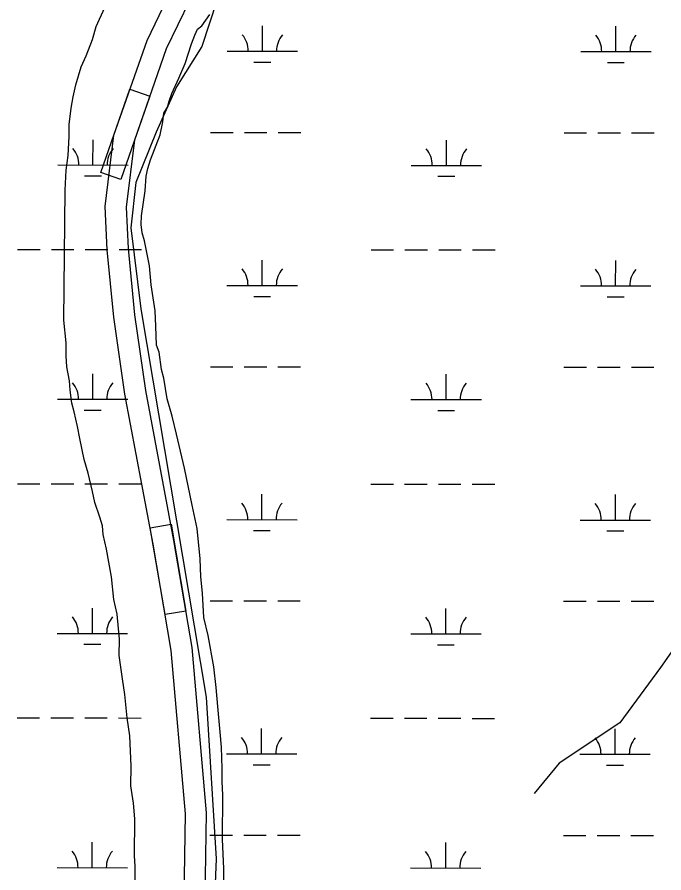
# Model space of a CAD drawing. Extents: x 3148686 to 3186545, y 916144 to 941516.
# Drawn here: x 3168177 to 3169095, y 936367 to 937583 of the extents above; entities that cross this region are included whole.
import ezdxf

# ---------------------------------------------------------------- set-up
doc = ezdxf.new("R2010")
doc.units = 0
for name, color, linetype in [('V-ROAD-CNTR', 7, 'Continuous'), ('V-SITE-VEGE', 7, 'Continuous'), ('V-TOPO-SHOR', 7, 'Continuous'), ('V-WETL-SWMP', 7, 'Continuous')]:
    doc.layers.add(name, color=color, linetype=linetype)

msp = doc.modelspace()

# ---------------------------------------------------------------- linework, layer by layer
at = {"layer": 'V-ROAD-CNTR'}
for points in [[(3168397, 935287.6), (3168368.5, 935390), (3168350.9, 935513.1), (3168357.2, 935680), (3168383.5, 935899.2), (3168413, 936271.9), (3168415.9, 936451.2), (3168395.7, 936683.2), (3168369.9, 936834), (3168329.8, 937047.3), (3168314.3, 937156.4), (3168304.8, 937252.1), (3168301.9, 937313.7), (3168314.3, 937415.3), (3168361.2, 937549.5), (3168395.5, 937621)], [(3168430.8, 935277.7), (3168397.9, 935396.2), (3168381, 935514.6), (3168387.1, 935677.6), (3168413.4, 935896.2), (3168443, 936270.5), (3168445.9, 936452.2), (3168425.4, 936687.1), (3168399.4, 936839.3), (3168359.4, 937052.2), (3168344.1, 937160), (3168334.7, 937254.3), (3168332, 937312.6), (3168343.7, 937408.4), (3168389, 937538), (3168421.8, 937606.4)]]:
    msp.add_lwpolyline(points, dxfattribs=at)
for points in [[(3168295.8, 937362.2), (3168337, 937480.2), (3168365.3, 937470.3), (3168324.1, 937352.3)], [(3168386.9, 936734.1), (3168365.9, 936857.3), (3168395.4, 936862.3), (3168416.5, 936739.1)]]:
    msp.add_lwpolyline(points, close=True, dxfattribs=at)
at = {"layer": 'V-SITE-VEGE'}
for p, q in [((3168288.9, 937569.5), (3168301.4, 937596.3)), ((3168283.8, 937551.1), (3168288.9, 937569.5)), ((3168275, 937527.9), (3168283.8, 937551.1)), ((3168267.5, 937512.1), (3168275, 937527.9)), ((3168259.9, 937486.4), (3168267.5, 937512.1)), ((3168256.1, 937469.3), (3168259.9, 937486.4)), ((3168253.4, 937453.4), (3168256.1, 937469.3)), ((3168250.8, 937430.2), (3168253.4, 937453.4)), ((3168250.6, 937413), (3168250.8, 937430.2)), ((3168249.1, 937386.1), (3168250.6, 937413)), ((3168246.5, 937365.3), (3168249.1, 937386.1)), ((3168245, 937337.1), (3168246.5, 937365.3)), ((3168243.2, 937152.1), (3168245, 937337.1)), ((3168246.5, 937120.2), (3168243.2, 937152.1)), ((3168246.3, 937101.8), (3168246.5, 937120.2)), ((3168247.4, 937085.9), (3168246.3, 937101.8)), ((3168250.9, 937066.2), (3168247.4, 937085.9)), ((3168252, 937052.7), (3168250.9, 937066.2)), ((3168254.3, 937034.3), (3168252, 937052.7)), ((3168257.8, 937022), (3168254.3, 937034.3)), ((3168262.5, 937001.2), (3168257.8, 937022)), ((3168266, 936984), (3168262.5, 937001.2)), ((3168271.9, 936954.5), (3168266, 936984)), ((3168277.8, 936934.9), (3168271.9, 936954.5)), ((3168283.7, 936909.1), (3168277.8, 936934.9)), ((3168287.2, 936893.1), (3168283.7, 936909.1)), ((3168294.3, 936872.2), (3168287.2, 936893.1)), ((3168297.9, 936859.9), (3168294.3, 936872.2)), ((3168299, 936847.6), (3168297.9, 936859.9)), ((3168303.7, 936826.8), (3168299, 936847.6)), ((3168307.2, 936808.4), (3168303.7, 936826.8)), ((3168310.7, 936787.5), (3168307.2, 936808.4)), ((3168314, 936755.6), (3168310.7, 936787.5)), ((3168318.7, 936734.7), (3168314, 936755.6)), ((3168322.1, 936699.2), (3168318.7, 936734.7)), ((3168321.8, 936675.9), (3168322.1, 936699.2)), ((3168326.4, 936642.7), (3168321.8, 936675.9)), ((3168329.9, 936620.7), (3168326.4, 936642.7)), ((3168333.2, 936587.5), (3168329.9, 936620.7)), ((3168336.6, 936561.8), (3168333.2, 936587.5)), ((3168338.7, 936518.9), (3168336.6, 936561.8)), ((3168338.4, 936490.7), (3168338.7, 936518.9)), ((3168341.8, 936466.1), (3168338.4, 936490.7)), ((3168344.1, 936444.1), (3168341.8, 936466.1)), ((3168343.6, 936391.4), (3168344.1, 936444.1)), ((3168344.6, 936376.7), (3168343.6, 936391.4)), ((3168344.2, 936326.4), (3168344.6, 936376.7))]:
    msp.add_line(p, q, dxfattribs=at)
msp.add_lwpolyline([(3168468.5, 936185.7), (3168470.4, 936373.1), (3168468.3, 936414.8), (3168468.9, 936477.3), (3168467.9, 936496.9), (3168468.1, 936515.3), (3168467.1, 936545.9), (3168464.9, 936566.8), (3168461.6, 936603.6), (3168459.4, 936630.6), (3168456, 936660), (3168447.9, 936704.2), (3168442, 936730), (3168439.9, 936764.3), (3168437.6, 936787.6), (3168436.7, 936813.3), (3168432.2, 936856.3), (3168425.2, 936889.4), (3168414.6, 936942.2), (3168402.9, 936990.1), (3168397, 937015.9), (3168389.9, 937040.5), (3168385.3, 937069.9), (3168381.7, 937082.2), (3168378.3, 937106.8), (3168374.7, 937116.6), (3168373.7, 937143.6), (3168372.7, 937165.6), (3168366.9, 937202.5), (3168364.8, 937229.4), (3168357.7, 937265), (3168354.2, 937276.1), (3168353.1, 937288.4), (3168353.2, 937300.6), (3168358.4, 937336.1), (3168359.9, 937356.9), (3168362.4, 937367.9), (3168366.2, 937380.1), (3168380, 937415.5), (3168383.9, 937433.9), (3168385.2, 937446.1), (3168390.2, 937454.7), (3168392.8, 937463.2), (3168396.5, 937474.2), (3168406.6, 937496.2), (3168415.3, 937516.9), (3168424.2, 937545), (3168429.2, 937557.2), (3168433, 937565.7), (3168439.1, 937570.6), (3168450.3, 937586.4)], dxfattribs=at)
at = {"layer": 'V-TOPO-SHOR'}
for points in [[(3168460.5, 937605.7), (3168438.9, 937541.2), (3168403, 937483.9), (3168374.3, 937419.4), (3168345.5, 937347.8), (3168338.3, 937283.3), (3168352.5, 937168.6), (3168445.1, 936616.7), (3168459.2, 936387.3), (3168451.8, 936201), (3168408.4, 935806.8), (3168365.2, 935620.5), (3168400.9, 935498.6), (3168429.5, 935405.4), (3168458, 935312.2), (3168465.2, 935305.1)], [(3169140.4, 936730.6), (3169090.2, 936659), (3169032.7, 936580.2), (3168946.7, 936523), (3168910.8, 936480)]]:
    msp.add_lwpolyline(points, dxfattribs=at)
at = {"layer": 'V-WETL-SWMP'}
for p, q in [((3168525.1, 937534.2), (3168525.1, 937570.2)), ((3169027, 937533.7), (3169027, 937569.7)), ((3168475.1, 937534.3), (3168575.1, 937534.2)), ((3168977, 937533.8), (3169077, 937533.7)), ((3168513, 937518.8), (3168537, 937518.8)), ((3169015, 937518.3), (3169039, 937518.3)), ((3168451.5, 937418.9), (3168483.5, 937418.8)), ((3168499.5, 937418.8), (3168531.5, 937418.8)), ((3168547.5, 937418.8), (3168579.5, 937418.7)), ((3168953.4, 937418.4), (3168985.4, 937418.3)), ((3169001.4, 937418.3), (3169033.4, 937418.3)), ((3169049.4, 937418.2), (3169081.4, 937418.2)), ((3168284.4, 937372.6), (3168284.5, 937408.6)), ((3168786.3, 937372.1), (3168786.4, 937408.1)), ((3168234.4, 937372.7), (3168334.4, 937372.6)), ((3168736.3, 937372.1), (3168836.3, 937372)), ((3168272.4, 937357.2), (3168296.4, 937357.2)), ((3168774.3, 937356.7), (3168798.3, 937356.7)), ((3168177.5, 937252.7), (3168209.5, 937252.6)), ((3168225.5, 937252.6), (3168257.5, 937252.6)), ((3168273.5, 937252.6), (3168305.5, 937252.5)), ((3168321.5, 937252.5), (3168353.5, 937252.5)), ((3168679.4, 937252.1), (3168711.4, 937252.1)), ((3168727.4, 937252.1), (3168759.4, 937252.1)), ((3168775.4, 937252), (3168807.4, 937252)), ((3168823.4, 937252), (3168855.4, 937252)), ((3168524.7, 937201.6), (3168524.8, 937237.6)), ((3169026.6, 937201), (3169026.7, 937237)), ((3168474.7, 937201.6), (3168574.7, 937201.5)), ((3168976.6, 937201.1), (3169076.6, 937201)), ((3168512.7, 937186.1), (3168536.7, 937186.1)), ((3169014.6, 937185.6), (3169038.6, 937185.6)), ((3168451.2, 937086.2), (3168483.2, 937086.2)), ((3168499.2, 937086.2), (3168531.2, 937086.1)), ((3168547.2, 937086.1), (3168579.2, 937086.1)), ((3168953.1, 937085.7), (3168985.1, 937085.6)), ((3169001.1, 937085.6), (3169033.1, 937085.6)), ((3169049.1, 937085.6), (3169081.1, 937085.5)), ((3168284.1, 937040), (3168284.1, 937076)), ((3168786, 937039.4), (3168786, 937075.4)), ((3168234.1, 937040), (3168334.1, 937039.9)), ((3168736, 937039.5), (3168836, 937039.4)), ((3168272.1, 937024.5), (3168296.1, 937024.5)), ((3168774, 937024), (3168798, 937024)), ((3168177.1, 936920), (3168209.1, 936920)), ((3168225.1, 936919.9), (3168257.1, 936919.9)), ((3168273.1, 936919.9), (3168305.1, 936919.9)), ((3168321.1, 936919.8), (3168353.1, 936919.8)), ((3168679, 936919.5), (3168711, 936919.4)), ((3168727, 936919.4), (3168759, 936919.4)), ((3168775, 936919.4), (3168807, 936919.3)), ((3168823, 936919.3), (3168855, 936919.3)), ((3168524.4, 936868.9), (3168524.4, 936904.9)), ((3169026.3, 936868.4), (3169026.3, 936904.4)), ((3168474.4, 936868.9), (3168574.4, 936868.8)), ((3168976.3, 936868.4), (3169076.3, 936868.3)), ((3168512.3, 936853.5), (3168536.3, 936853.4)), ((3169014.3, 936852.9), (3169038.3, 936852.9)), ((3168283.7, 936707.3), (3168283.8, 936743.3)), ((3168450.8, 936753.5), (3168482.8, 936753.5)), ((3168498.8, 936753.5), (3168530.8, 936753.4)), ((3168546.8, 936753.4), (3168578.8, 936753.4)), ((3168785.6, 936706.7), (3168785.7, 936742.7)), ((3168952.7, 936753), (3168984.7, 936753)), ((3169000.7, 936753), (3169032.7, 936752.9)), ((3169048.7, 936752.9), (3169080.7, 936752.9)), ((3168233.7, 936707.3), (3168333.7, 936707.2)), ((3168735.6, 936706.8), (3168835.6, 936706.7)), ((3168271.7, 936691.9), (3168295.7, 936691.8)), ((3168773.6, 936691.3), (3168797.6, 936691.3)), ((3168176.7, 936587.3), (3168208.7, 936587.3)), ((3168224.7, 936587.3), (3168256.7, 936587.2)), ((3168272.7, 936587.2), (3168304.7, 936587.2)), ((3168320.7, 936587.2), (3168352.7, 936587.1)), ((3168678.7, 936586.8), (3168710.7, 936586.8)), ((3168726.7, 936586.7), (3168758.7, 936586.7)), ((3168774.7, 936586.7), (3168806.7, 936586.7)), ((3168822.7, 936586.6), (3168854.7, 936586.6)), ((3168524, 936536.2), (3168524, 936572.2)), ((3169025.9, 936535.7), (3169026, 936571.7)), ((3168474, 936536.3), (3168574, 936536.2)), ((3168975.9, 936535.7), (3169075.9, 936535.6)), ((3168512, 936520.8), (3168536, 936520.8)), ((3169013.9, 936520.3), (3169037.9, 936520.2)), ((3168450.5, 936420.9), (3168482.5, 936420.8)), ((3168498.5, 936420.8), (3168530.5, 936420.8)), ((3168546.5, 936420.8), (3168578.5, 936420.7)), ((3168952.4, 936420.3), (3168984.4, 936420.3)), ((3169000.4, 936420.3), (3169032.4, 936420.2)), ((3169048.4, 936420.2), (3169080.4, 936420.2)), ((3168283.4, 936374.6), (3168283.4, 936410.6)), ((3168785.3, 936374.1), (3168785.3, 936410.1)), ((3168233.4, 936374.7), (3168333.4, 936374.5)), ((3168735.3, 936374.1), (3168835.3, 936374))]:
    msp.add_line(p, q, dxfattribs=at)
for centre, start, end in [((3168469.8, 937534.8), 359.1678, 40.7115), ((3168580.3, 937534.7), 139.1678, 180.7115), ((3168971.7, 937534.2), 359.1678, 40.7115), ((3169082.2, 937534.1), 139.1678, 180.7115), ((3168229.2, 937373.2), 359.1678, 40.7115), ((3168339.7, 937373), 139.1678, 180.7115), ((3168731.1, 937372.6), 359.1678, 40.7115), ((3168841.6, 937372.5), 139.1678, 180.7115), ((3168469.5, 937202.1), 359.1678, 40.7115), ((3168580, 937202), 139.1678, 180.7115), ((3168971.4, 937201.6), 359.1678, 40.7115), ((3169081.9, 937201.4), 139.1678, 180.7115), ((3168228.8, 937040.5), 359.1678, 40.7115), ((3168339.3, 937040.4), 139.1678, 180.7115), ((3168730.7, 937040), 359.1678, 40.7115), ((3168841.2, 937039.8), 139.1678, 180.7115), ((3168469.1, 936869.4), 359.1678, 40.7115), ((3168579.6, 936869.3), 139.1678, 180.7115), ((3168971, 936868.9), 359.1678, 40.7115), ((3169081.5, 936868.8), 139.1678, 180.7115), ((3168228.5, 936707.8), 359.1678, 40.7115), ((3168339, 936707.7), 139.1678, 180.7115), ((3168730.4, 936707.3), 359.1678, 40.7115), ((3168840.9, 936707.2), 139.1678, 180.7115), ((3168468.8, 936536.7), 359.1678, 40.7115), ((3168579.3, 936536.6), 139.1678, 180.7115), ((3168970.7, 936536.2), 359.1678, 40.7115), ((3169081.2, 936536.1), 139.1678, 180.7115), ((3168228.1, 936375.1), 359.1678, 40.7115), ((3168338.6, 936375), 139.1678, 180.7115), ((3168730, 936374.6), 359.1678, 40.7115), ((3168840.5, 936374.5), 139.1678, 180.7115)]:
    msp.add_arc(centre, 35.2, start, end, dxfattribs=at)

doc.saveas('drawing.dxf')
